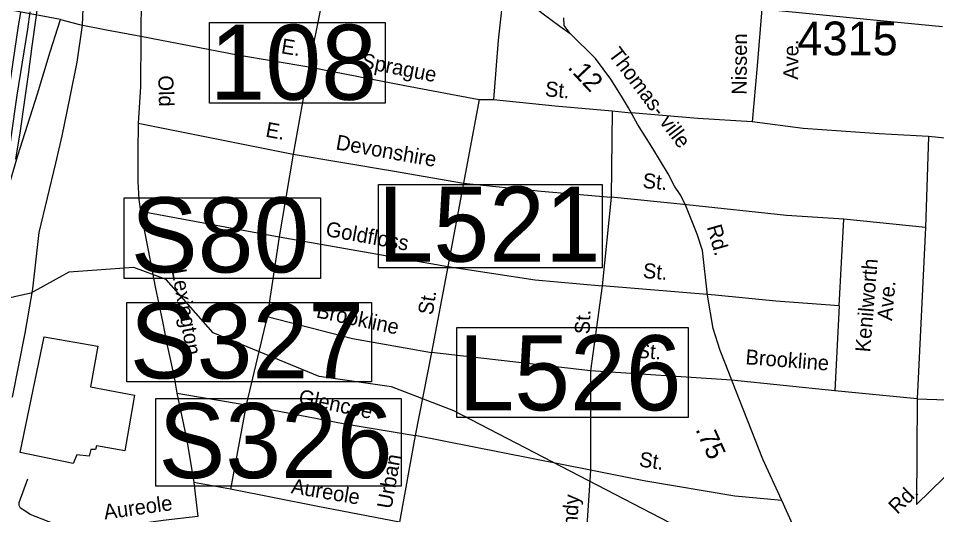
# Model space of a CAD drawing. Extents: x 1551653 to 1702041, y 811336 to 920032.
# Drawn here: x 1636852 to 1640870, y 844065 to 846233 of the extents above; entities that cross this region are included whole.
import ezdxf

# ---------------------------------------------------------------- set-up
doc = ezdxf.new("R2010")
doc.units = 0
for name, color, linetype in [('Old_Level_10', 7, 'Continuous'), ('Old_Level_11', 7, 'Continuous'), ('Old_Level_17', 7, 'Continuous'), ('Old_Level_28', 7, 'Continuous'), ('Old_Level_3', 7, 'Continuous'), ('Old_Level_31', 7, 'Continuous'), ('Old_Level_32', 7, 'Continuous'), ('Old_Level_35', 7, 'Continuous'), ('Old_Level_41', 7, 'Continuous'), ('Old_Level_44', 7, 'Continuous'), ('Old_Level_47', 7, 'Continuous'), ('Old_Level_59', 7, 'Continuous'), ('Old_Level_8', 7, 'Continuous')]:
    doc.layers.add(name, color=color, linetype=linetype)

msp = doc.modelspace()

# ---------------------------------------------------------------- linework, layer by layer
at = {"layer": 'Old_Level_28'}
for points in [[(1636860.994, 846259.594), (1636851.136, 846200.983), (1636804.538, 845882.806), (1636761.667, 845597.451), (1636711.342, 845328.885)], [(1636757.94, 845325.154), (1636793.354, 845517.254), (1636847.408, 845897.726), (1636894.006, 846186.062), (1636904.109, 846262.184)]]:
    msp.add_lwpolyline(points, dxfattribs=at)
at = {"layer": 'Old_Level_3'}
msp.add_lwpolyline([(1636804.708, 847777.213), (1636878.95, 847674.839), (1636950.784, 847571.676), (1637009.714, 847463.711), (1637048.525, 847346.683), (1637069.716, 847221.84), (1637074.868, 847095.562), (1637065.426, 846972.472), (1637044.486, 846850.083), (1637017.166, 846727.835), (1636988.655, 846605.481), (1636964.142, 846482.773), (1636945.034, 846359.596), (1636927.729, 846236.12), (1636911.353, 846112.488), (1636895.049, 845988.847), (1636877.96, 845865.34), (1636859.228, 845742.112), (1636839.211, 845618.848)], dxfattribs=at)
at = {"layer": 'Old_Level_31'}
for points in [[(1637687.676, 846215.432), (1638457.159, 846215.432), (1638457.159, 845862.562), (1637687.676, 845862.562), (1637687.676, 846215.432)], [(1638428.041, 845508.109), (1639406.184, 845508.109), (1639406.184, 845142.913), (1638428.041, 845142.913), (1638428.041, 845508.109)], [(1637315.281, 845448.719), (1638174.053, 845448.719), (1638174.053, 845096.221), (1637315.281, 845096.221), (1637315.281, 845448.719)], [(1637326.756, 844992.26), (1638396.94, 844992.26), (1638396.94, 844644.866), (1637326.756, 844644.866), (1637326.756, 844992.26)], [(1638770.148, 844882.199), (1639783.131, 844882.199), (1639783.131, 844489.227), (1638770.148, 844489.227), (1638770.148, 844882.199)], [(1637453.555, 844572.234), (1638526.527, 844572.234), (1638526.527, 844188.324), (1637453.555, 844188.324), (1637453.555, 844572.234)]]:
    msp.add_lwpolyline(points, dxfattribs=at)
at = {"layer": 'Old_Level_32'}
for points in [[(1640104.712, 846275.925), (1640578.842, 846228.484), (1640895.761, 846198.52)], [(1640295.782, 843897.25), (1640192.789, 844126.201), (1640109.282, 844307.244), (1639975.669, 844647.605), (1639947.834, 844720.023), (1639922.781, 844781.298), (1639892.162, 844878.783), (1639867.11, 845023.617), (1639844.841, 845218.586), (1639822.572, 845291.003), (1639772.467, 845414.114), (1639761.333, 845439.182), (1639747.415, 845464.249), (1639722.363, 845500.458), (1639694.527, 845553.377), (1639627.721, 845664.789), (1639560.915, 845770.629), (1639521.945, 845843.046), (1639491.325, 845893.182), (1639444.004, 845968.383), (1639377.198, 846057.512), (1639265.855, 846166.696), (1639240.803, 846202.905), (1639238.019, 846236.328)]]:
    msp.add_lwpolyline(points, dxfattribs=at)
at = {"layer": 'Old_Level_35'}
for p, q in [((1637391.273, 846437.9), (1637387.948, 846155.849)), ((1638174.691, 846283.046), (1638123.274, 846021.69)), ((1638123.274, 846021.69), (1638054.672, 845640.334)), ((1638867.74, 845879.318), (1638799.138, 845513.215)), ((1638867.74, 845879.318), (1638931.261, 845879.318)), ((1639449.572, 845829.12), (1639446.39, 845451.81)), ((1639449.572, 845829.12), (1639533.079, 845820.764)), ((1637376.764, 845775.378), (1638054.672, 845640.334)), ((1640834.895, 845717.502), (1640821.745, 845319.422)), ((1641241.876, 845674.163), (1640834.895, 845717.502)), ((1638054.672, 845640.334), (1637993.692, 845279.316)), ((1638799.138, 845513.215), (1638730.535, 845149.657)), ((1639446.39, 845451.81), (1639406.508, 845064.61)), ((1639776.9, 845417.907), (1639446.39, 845451.81)), ((1637386.432, 845391.181), (1637993.692, 845279.316)), ((1640443.677, 844977.271), (1640463.403, 845355.611)), ((1640821.745, 845319.422), (1640463.403, 845355.611)), ((1640821.745, 845319.422), (1640784.547, 844570.079)), ((1637993.692, 845279.316), (1637940.334, 844931.011)), ((1637993.692, 845279.316), (1638730.535, 845149.657)), ((1638730.535, 845149.657), (1638659.391, 844773.383)), ((1639406.508, 845064.61), (1639355.993, 844692.547)), ((1639900.94, 845023.75), (1639406.508, 845064.61)), ((1640443.677, 844977.271), (1640423.952, 844605.51)), ((1637940.334, 844931.011), (1637848.865, 844544.571)), ((1638659.391, 844773.383), (1638588.248, 844409.825)), ((1639355.993, 844692.547), (1639355.931, 844259.404)), ((1639972.865, 844652.999), (1639355.993, 844692.547)), ((1640423.952, 844605.51), (1639972.865, 844652.999)), ((1637545.449, 844595.167), (1637848.865, 844544.571)), ((1640784.547, 844570.079), (1640423.952, 844605.51)), ((1640784.547, 844570.079), (1640781.26, 844109.491)), ((1637848.865, 844544.571), (1637780.262, 844175.926)), ((1638588.248, 844409.825), (1638519.645, 844031.011)), ((1639355.931, 844259.404), (1638588.248, 844409.825)), ((1640985.253, 844308.031), (1640781.26, 844109.491)), ((1639355.931, 844259.404), (1639332.46, 843901.892)), ((1637780.262, 844175.926), (1637620.234, 844205.339)), ((1637620.234, 844205.339), (1637637.797, 844055.967))]:
    msp.add_line(p, q, dxfattribs=at)
for points in [[(1638979.764, 846391.004), (1638952.054, 846138.353), (1638931.261, 845879.318)], [(1638979.764, 846391.004), (1639143.008, 846258.403), (1639221.318, 846200.12), (1639265.855, 846166.696)], [(1637035.665, 846228.587), (1636989.067, 846237.912), (1636880.296, 846257.015), (1636709.477, 846289.761)], [(1640104.712, 846275.925), (1640084.748, 846026.232), (1640062.289, 845781.532)], [(1637035.665, 846228.587), (1637119.542, 846206.206), (1637236.97, 846183.826), (1637387.948, 846155.849)], [(1637387.948, 846155.849), (1637386.083, 845933.907), (1637376.764, 845775.378)], [(1637387.948, 846155.849), (1637811.384, 846073.531), (1638123.274, 846021.69)], [(1638123.274, 846021.69), (1638542.513, 845940.335), (1638867.74, 845879.318)], [(1638931.261, 845879.318), (1639201.443, 845851.811), (1639449.572, 845829.12)], [(1640062.289, 845781.532), (1639825.224, 845796.513), (1639533.079, 845820.764)], [(1637376.764, 845775.378), (1637374.9, 845650.418), (1637373.968, 845520.236), (1637378.81, 845442.028), (1637386.432, 845391.181)], [(1640834.895, 845717.502), (1640619.141, 845729.147), (1640285.641, 845752.533), (1640062.289, 845781.532)], [(1638054.672, 845640.334), (1638488.617, 845566.718), (1638799.138, 845513.215)], [(1638799.138, 845513.215), (1639138.973, 845478.667), (1639446.39, 845451.81)], [(1640463.403, 845355.611), (1640213.55, 845372.061), (1639776.9, 845417.907)], [(1637386.432, 845391.181), (1637419.463, 845220.842), (1637449.953, 845060.672), (1637482.984, 844908.129), (1637503.311, 844803.892), (1637534.266, 844666.039), (1637545.449, 844595.167)], [(1638730.535, 845149.657), (1639113.087, 845090.984), (1639406.508, 845064.61)], [(1640443.677, 844977.271), (1640166.346, 844997.546), (1639900.94, 845023.75)], [(1637940.334, 844931.011), (1638313.838, 844834.401), (1638659.391, 844773.383)], [(1639355.993, 844692.547), (1639015.108, 844732.706), (1638659.391, 844773.383)], [(1637545.449, 844595.167), (1637589.5, 844389.856), (1637620.234, 844205.339)], [(1640784.547, 844570.079), (1640912.761, 844566.789), (1640952.212, 844560.209), (1640971.937, 844530.6), (1640978.512, 844474.671), (1640971.937, 844431.903), (1640955.499, 844392.423), (1640962.075, 844356.234), (1640985.253, 844308.031)], [(1637848.865, 844544.571), (1638273.184, 844463.215), (1638588.248, 844409.825)], [(1640192.789, 844126.201), (1639986.803, 844145.697), (1639588.751, 844212.544), (1639355.931, 844259.404)], [(1637637.797, 844055.967), (1637485.456, 844038.467), (1637317.293, 844015.068), (1637245.072, 844006.131), (1637197.182, 844002.902), (1637133.127, 844001.8), (1637103.16, 844004.211), (1637067.232, 844008.742), (1637031.349, 844015.475), (1636981.704, 844034.093), (1636904.296, 844065.281), (1636880.605, 844081.173), (1636861.622, 844092.364), (1636855.661, 844104.29), (1636855.746, 844118.296), (1636892.662, 844221.603)], [(1638519.645, 844031.011), (1638162.062, 844099.963), (1637780.262, 844175.926)]]:
    msp.add_lwpolyline(points, dxfattribs=at)
at = {"layer": 'Old_Level_41'}
msp.add_lwpolyline([(1636964.963, 844842.08), (1637199.294, 844800.804), (1637167.425, 844622.562), (1637360.514, 844586.915), (1637317.397, 844343.006), (1637193.67, 844365.521), (1637189.921, 844348.634), (1637169.3, 844348.634), (1637161.801, 844320.491), (1637107.437, 844326.119), (1637092.439, 844288.595), (1636859.983, 844335.501), (1636964.963, 844842.08)], dxfattribs=at)
at = {"layer": 'Old_Level_44'}
msp.add_lwpolyline([(1636825.608, 844578.712), (1636882.138, 844857.666), (1636914.688, 845051.307), (1636943.377, 845297.404), (1637015.216, 845601.319), (1637043.311, 845720.263), (1637078.907, 845890.386), (1637108.956, 846042.482), (1637132.996, 846203.822), (1637137.157, 846315.235)], dxfattribs=at)
at = {"layer": 'Old_Level_47'}
msp.add_lwpolyline([(1636757.94, 845325.154), (1636849.272, 845634.753), (1636935.013, 845903.321), (1636990.931, 846087.962), (1637035.665, 846228.587)], dxfattribs=at)
at = {"layer": 'Old_Level_59'}
msp.add_lwpolyline([(1639777.93, 843989.403), (1638758.001, 844518.899), (1638484.974, 844622.963), (1638167.963, 844668.792), (1637703.931, 844858.722), (1637497.956, 845092.737), (1637356.88, 845144.82), (1637072.883, 845124.315), (1636905.97, 845032.554), (1636378.884, 844915.162), (1635732.925, 844680.16), (1635497.444, 844667.421), (1635292.928, 844720.619), (1634628.867, 844937.615), (1634175.552, 845186.151), (1633880.756, 845376.456), (1633527.534, 845554.792), (1633368.425, 845583.452), (1633129.762, 845522.945), (1632911.362, 845446.312), (1632436.491, 845291.288), (1631850.849, 845054.697)], dxfattribs=at)

# ---------------------------------------------------------------- texts
at = {"layer": 'Old_Level_10'}
for s, rotation, p in [('E.', 350.633394, (1637998.79, 846081.544)), ('Nissen', 89.496078, (1640038.258, 845899.359)), ('Ave.', 89.496078, (1640263.884, 845965.096)), ('Sprague', 348.880153, (1638349.207, 846018.109)), ('Old', 271.529853, (1637463.889, 845983.539)), ('St.', 354.176217, (1639153.96, 845894.089)), ('E.', 349.601847, (1637930.431, 845716.893)), ('Devonshire', 349.933411, (1638237.877, 845661.55)), ('St.', 355.007144, (1639581.715, 845492.487)), ('Goldfloss', 349.763614, (1638193.4, 845282.708)), ('Kenilworth', 85.235308, (1640578.713, 844772.524)), ('Lexington', 280.074475, (1637522.254, 845132.563)), ('St.', 354.863686, (1639582.54, 845099.492)), ('Ave.', 84.814344, (1640674.657, 844910.107)), ('St.', 81.197769, (1638664.765, 844934.511)), ('Brookline', 348.070753, (1638151.837, 844926.925)), ('St.', 87.625592, (1639351.404, 844852.004)), ('St.', 355.286378, (1639555.185, 844750.714)), ('Brookline', 355.619642, (1640031.91, 844722.015)), ('Glencoe', 348.144036, (1638074.163, 844549.609)), ('St.', 351.428172, (1639564.804, 844275.751)), ('Urban', 79.919517, (1638484.609, 844087.103)), ('Aureole', 350.351703, (1638042.36, 844158.787)), ('Rd.', 44.031514, (1640697.603, 844063.106)), ('Aureole', 7.921542, (1637229.777, 844043.189)), ('Bur- gundy', 86.164475, (1639277.251, 843722.217))]:
    msp.add_text(s, height=65.6167, rotation=rotation, dxfattribs=at).set_placement(p)
at = {"layer": 'Old_Level_11'}
for s, height, rotation, p in [('Thomas- ville', 65.61666, 307.168972, (1639430.64, 846075.911)), ('Rd.', 65.6167, 285.848322, (1639863.715, 845322.195))]:
    msp.add_text(s, height=height, rotation=rotation, dxfattribs=at).set_placement(p)
at = {"layer": 'Old_Level_17'}
for s, rotation, p in [('.12', 313.314919, (1639252.095, 846017.16)), ('.75', 294.150764, (1639813.426, 844437.485))]:
    msp.add_text(s, height=82.0208, rotation=rotation, dxfattribs=at).set_placement(p)
at = {"layer": 'Old_Level_31'}
for s, p in [('108', (1637688.781, 845877.723)), ('L521', (1638423.895, 845170.105)), ('S80', (1637343.968, 845123.112)), ('S327', (1637339.576, 844660.015)), ('L526', (1638777.623, 844520.592)), ('S326', (1637464.899, 844224.296))]:
    msp.add_text(s, height=328.0833, dxfattribs=at).set_placement(p)
at = {"layer": 'Old_Level_8'}
msp.add_text('4315', height=147.6375, dxfattribs=at).set_placement((1640260.598, 846072.009))

doc.saveas('drawing.dxf')
